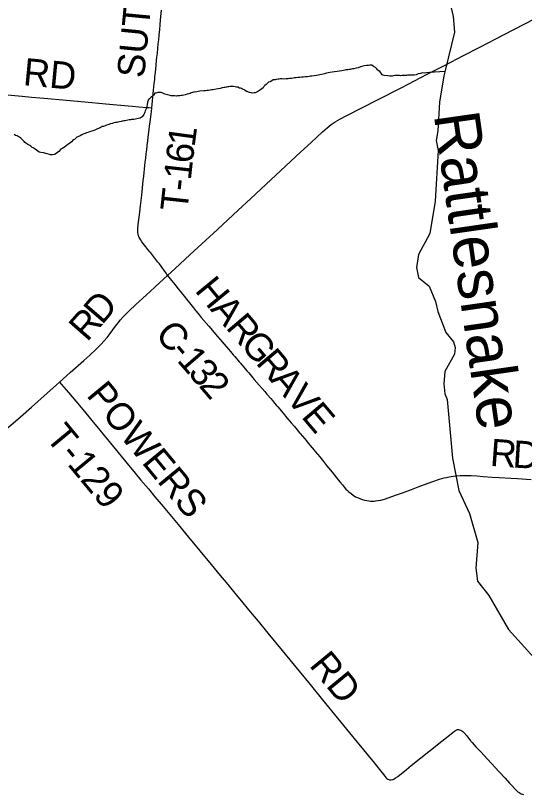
# Model space of a CAD drawing. Extents: x 1410790 to 1770854, y 448063 to 770588.
# Drawn here: x 1626872 to 1632477, y 575765 to 584342 of the extents above; entities that cross this region are included whole.
import ezdxf

# ---------------------------------------------------------------- set-up
doc = ezdxf.new("R2010")
doc.units = 0
for name, color, linetype in [('GM_X_County_Road', 7, 'Continuous'), ('GM_X_County_Road_Text', 7, 'Continuous'), ('GM_X_Minor_River', 7, 'Continuous'), ('GM_X_Minor_River_Text', 7, 'Continuous'), ('GM_X_Township_Road', 7, 'Continuous'), ('GM_X_Township_Road_Text', 7, 'Continuous')]:
    doc.layers.add(name, color=color, linetype=linetype)

msp = doc.modelspace()

# ---------------------------------------------------------------- linework, layer by layer
at = {"layer": 'GM_X_County_Road'}
for points in [[(1628546.1, 581478.8), (1628629.9, 581556.5), (1628791.2, 581705.9), (1628880.4, 581788.2), (1629095.2, 581986), (1629323.3, 582198.5), (1629458.7, 582322.6), (1629578.9, 582434.3), (1629739.5, 582584.4), (1630010.9, 582836.9), (1630129.5, 582945.5), (1630254.5, 583061.5), (1630305.7, 583107.4), (1630348.6, 583142.4), (1630391.6, 583171.9), (1630442.3, 583201.5), (1630520.6, 583242.8), (1630859.9, 583415.1), (1631126, 583550.6), (1631405.9, 583695), (1631604.2, 583797.3), (1631800.1, 583897), (1631985.7, 583995.3), (1632253.6, 584134.2), (1632589.5, 584306)], [(1627355.9, 580303.3), (1627355.9, 580303.3), (1627475, 580410.8), (1627533.7, 580463.3), (1627624.5, 580543.7), (1627690.5, 580602.9), (1627760.2, 580668), (1627811.5, 580719), (1627849.5, 580760.1), (1627881.5, 580797.7), (1627915.9, 580841.8), (1627974.5, 580921), (1628002.1, 580957.6), (1628028.6, 580990.8), (1628056.3, 581022.9), (1628083.1, 581051.5), (1628122.4, 581090.8), (1628196.3, 581160.6), (1628310.5, 581264.1), (1628404.7, 581350.7), (1628506.5, 581443.5), (1628546.1, 581478.8)], [(1628546.1, 581478.8), (1628573.5, 581444.4), (1628606.4, 581403.4), (1628629.1, 581375.3), (1628660, 581337.1), (1628684.7, 581306.5), (1628711.5, 581273.4), (1628731.6, 581247.6), (1628752.1, 581222), (1628772.7, 581196.5), (1628830.4, 581125.1), (1628855.4, 581094.6), (1628861.5, 581087), (1628894.5, 581046.1), (1628917.3, 581018.2), (1628999.3, 580919.9), (1629095.1, 580807.6), (1629146.6, 580748), (1629238.8, 580641.3), (1629269, 580606.6), (1629286.3, 580586.9), (1629335.7, 580529.9), (1629348.5, 580515), (1629421, 580430.3), (1629440, 580407.8), (1629471.9, 580370.3), (1629501.8, 580335.5), (1629555.3, 580273.3), (1629589.4, 580233.5), (1629617.1, 580201.1), (1629640.5, 580173.6), (1629683.2, 580123.8), (1629702.4, 580101.4), (1629725.7, 580073.9), (1629746.9, 580048.9), (1629759.5, 580033.9), (1629818.6, 579963.6), (1629860.7, 579913.2), (1629907.2, 579858.1), (1629943.5, 579815.8), (1629975.2, 579778.3), (1630000.2, 579748), (1630008.7, 579738.2), (1630056.5, 579680.1), (1630075.5, 579657.5), (1630096.4, 579632.2), (1630138.5, 579582), (1630159.3, 579556.6), (1630171.9, 579541.5), (1630222.1, 579480.9), (1630251.1, 579445.4), (1630298.6, 579386.9), (1630319.4, 579361.5), (1630358.4, 579312.9), (1630411.9, 579246.5), (1630444.8, 579205.6), (1630472.2, 579172.8), (1630485.1, 579157.8), (1630496, 579145.4), (1630511.4, 579128.3), (1630528, 579111.2), (1630544.5, 579095.9), (1630567.8, 579077), (1630589.2, 579061.4), (1630617.3, 579043.8), (1630637.9, 579033.1), (1630662.3, 579022.5), (1630690.3, 579012.6), (1630714.5, 579005.7), (1630740.9, 579000.5), (1630763.4, 578997), (1630782, 578995.7), (1630806.3, 578994.8), (1630820.5, 578995.3), (1630834.8, 578996.6), (1630861.6, 579000.5), (1630893.7, 579006.5), (1630935.2, 579018.2), (1630988.4, 579035.1), (1631057.7, 579059.3), (1631133.5, 579086.5), (1631231.6, 579123.6), (1631305.4, 579151), (1631456.5, 579205.9), (1631543.2, 579235.5), (1631593.5, 579249.8), (1631618.8, 579255.9), (1631647.1, 579261.4), (1631670, 579265.6), (1631718.6, 579271.8), (1631767.4, 579275.9), (1631797.2, 579277), (1631826.2, 579277.7), (1631891.5, 579276), (1631953.6, 579272.6), (1632022.3, 579267.6), (1632120.5, 579260.2), (1632199.1, 579255.1), (1632326.8, 579246.8), (1632398.8, 579242.6), (1632552.7, 579232.8)], [(1625192.7, 578397.2), (1625251.3, 578448.5), (1625407.4, 578588.9), (1625542.3, 578708.8), (1625721.7, 578867.4), (1625866.5, 578996), (1625974.2, 579092), (1626102.9, 579203.9), (1626234.2, 579317.9), (1626533, 579579.3), (1626641.7, 579674.3), (1626795, 579808), (1626925.7, 579922.6), (1627046.5, 580028.7), (1627220.7, 580183.3), (1627324, 580274.5), (1627355.9, 580303.3)]]:
    msp.add_lwpolyline(points, dxfattribs=at)
at = {"layer": 'GM_X_Minor_River'}
for points in [[(1631644.7, 584539.8), (1631692.8, 584332.5), (1631707, 584157.6), (1631606.3, 583753.2), (1631589.4, 583679.1), (1631540.2, 583388.5), (1631524.8, 583073.4), (1631505.6, 582965.2), (1631526.5, 582854.5), (1631494.6, 582296.7), (1631436.6, 581943.9), (1631309.5, 581712.4), (1631289.9, 581568.1), (1631310.9, 581457.4), (1631426.5, 581361.7), (1631497.1, 581194.2), (1631522.1, 581083.5), (1631610.1, 580851.5), (1631697.5, 580748.1), (1631715, 580685.7), (1631706.1, 580611.5), (1631601.7, 580423.9), (1631588.2, 580287.5), (1631601.1, 580174.9), (1631624.5, 580112.4), (1631684.1, 579467.1), (1631752.8, 579110.9), (1631872.8, 578858.4), (1631962, 578540.1), (1631942.9, 578255.2), (1631961.5, 578112.4), (1632086.6, 577956.3), (1632299.8, 577582.3), (1632655.6, 577190.6)], [(1631600.5, 583727.9), (1631432.8, 583714.5), (1631396.5, 583711.1), (1631372.4, 583709.5), (1631356.3, 583709.8), (1631344.2, 583708), (1631334, 583704.2), (1631307.8, 583698.7), (1631285.5, 583691), (1631263.3, 583687.4), (1631243.1, 583685.8), (1631225, 583684.1), (1631208.9, 583684.4), (1631190.8, 583684.8), (1631178.6, 583683), (1631160.5, 583681.3), (1631144.4, 583681.6), (1631126.3, 583681.9), (1631110.2, 583680.2), (1631100.1, 583682.4), (1631088.1, 583682.6), (1631073.9, 583680.9), (1631059.9, 583681.1), (1631047.8, 583681.3), (1631031.6, 583677.6), (1631019.5, 583675.8), (1631005.4, 583676.1), (1630995.4, 583676.3), (1630971.2, 583678.7), (1630933.1, 583683.5), (1630911, 583687.9), (1630899.3, 583708.2), (1630883.5, 583724.6), (1630867.7, 583736.9), (1630857.7, 583743.1), (1630851.9, 583755.3), (1630838.1, 583769.6), (1630816.2, 583782.1), (1630796.3, 583794.5), (1630774.2, 583796.9), (1630758, 583793.2), (1630735.8, 583791.6), (1630713.6, 583788), (1630697.5, 583786.3), (1630673.1, 583776.7), (1630646.8, 583767.1), (1630622.6, 583761.5), (1630598.3, 583755.9), (1630584.2, 583754.2), (1630570, 583750.4), (1630557.9, 583748.7), (1630545.8, 583748.9), (1630533.7, 583745.1), (1630523.6, 583745.3), (1630511.5, 583743.5), (1630499.4, 583739.7), (1630485.2, 583735.9), (1630465.1, 583734.3), (1630440.8, 583728.7), (1630414.6, 583725.2), (1630386.4, 583723.7), (1630358.1, 583718.2), (1630331.9, 583714.6), (1630297.5, 583707.2), (1630273.3, 583701.6), (1630246.9, 583694.1), (1630224.7, 583688.5), (1630204.5, 583684.8), (1630186.4, 583683.1), (1630135.9, 583676), (1630119.8, 583676.3), (1630105.6, 583672.6), (1630083.4, 583669), (1630063.3, 583667.3), (1630041.1, 583663.7), (1630020.9, 583662.1), (1630002.8, 583660.4), (1629980.6, 583658.8), (1629962.4, 583655.1), (1629944.3, 583655.4), (1629928.2, 583653.7), (1629912, 583650), (1629893.9, 583650.3), (1629875.7, 583646.7), (1629851.6, 583647.1), (1629829.4, 583643.5), (1629809.3, 583643.9), (1629791.1, 583644.2), (1629775, 583640.5), (1629762.9, 583640.7), (1629742.7, 583639.1), (1629730.6, 583635.3), (1629720.5, 583635.4), (1629710.5, 583635.6), (1629694.2, 583623.9), (1629677.9, 583614.1), (1629659.7, 583608.4), (1629641.2, 583590.7), (1629631, 583582.8)], [(1629631, 583582.8), (1629616.7, 583571), (1629608.5, 583561.1), (1629598.1, 583545.3), (1629583.8, 583533.5), (1629559.3, 583515.8), (1629549.1, 583508), (1629539, 583504.2), (1629528.8, 583498.3), (1629512.6, 583490.6), (1629498.5, 583490.8), (1629478.3, 583489.2), (1629466.3, 583491.4), (1629450.3, 583495.7), (1629438.2, 583498), (1629424.3, 583504.2), (1629414.2, 583506.4), (1629402.4, 583518.7), (1629392.4, 583522.9), (1629382.4, 583527.1), (1629372.4, 583531.3), (1629362.5, 583537.5), (1629350.5, 583541.8), (1629338.4, 583544), (1629320.5, 583552.4), (1629306.4, 583552.6), (1629290.4, 583556.9), (1629274.3, 583559.3), (1629256.2, 583559.6), (1629236.1, 583560), (1629221.9, 583556.2), (1629207.8, 583556.5), (1629193.7, 583554.7), (1629181.6, 583550.9), (1629167.5, 583549.2), (1629147.3, 583545.5), (1629125, 583539.9), (1629104.8, 583536.2), (1629082.6, 583532.6), (1629062.4, 583529), (1629044.2, 583525.3), (1629030.1, 583523.6), (1629016, 583521.8), (1628997.8, 583518.1), (1628981.7, 583516.4), (1628965.6, 583514.7), (1628945.4, 583513.1), (1628901, 583507.8), (1628884.9, 583506.1), (1628868.7, 583500.4), (1628844.5, 583496.8), (1628832.4, 583497.1), (1628822.3, 583493.2), (1628806.1, 583489.5), (1628793.9, 583483.7), (1628779.7, 583479.9), (1628761.6, 583476.2), (1628741.3, 583468.6), (1628725.2, 583466.9), (1628707, 583463.2), (1628694.9, 583463.4), (1628680.7, 583459.7), (1628668.7, 583459.9), (1628654.6, 583458.1), (1628644.5, 583456.3), (1628626.3, 583456.6), (1628614.3, 583456.9), (1628600.2, 583457.1), (1628586.1, 583459.4), (1628576.1, 583461.6), (1628562.1, 583465.9), (1628544.1, 583470.2), (1628530, 583472.5), (1628518, 583476.7), (1628502, 583483), (1628486.1, 583489.4), (1628476.1, 583493.6), (1628464, 583495.8), (1628454, 583496), (1628439.9, 583496.2), (1628429.8, 583492.4), (1628415.6, 583488.7), (1628403.5, 583486.9), (1628397.2, 583470.9), (1628378.7, 583453.2), (1628366.5, 583443.3), (1628352.1, 583429.5), (1628342, 583423.7), (1628333.7, 583411.8), (1628327.2, 583387.8), (1628322.7, 583361.7), (1628316.3, 583341.8), (1628314, 583325.7), (1628309.7, 583313.7), (1628303.5, 583301.8), (1628301.3, 583291.8), (1628297, 583279.8), (1628290.8, 583265.9), (1628284.5, 583251.9), (1628267.9, 583228.1), (1628255.7, 583218.3)], [(1628255.7, 583218.3), (1628243.5, 583212.5), (1628207.1, 583203.1), (1628193, 583201.3), (1628174.8, 583197.7), (1628160.7, 583195.9), (1628148.6, 583196.1), (1628138.5, 583194.3), (1628124.4, 583192.6), (1628110.2, 583190.8), (1628094.1, 583187.1), (1628079.9, 583183.3), (1628063.8, 583181.6), (1628047.6, 583177.9), (1628035.5, 583176.1), (1628015.3, 583172.5), (1627999.1, 583168.7), (1627987, 583164.9), (1627970.9, 583163.2), (1627954.7, 583159.5), (1627938.5, 583153.8), (1627918.2, 583148.1), (1627889.9, 583140.6), (1627873.7, 583134.9), (1627857.5, 583127.1), (1627839.3, 583121.4), (1627825.1, 583119.7), (1627802.7, 583106), (1627776.4, 583094.5), (1627745.9, 583078.9), (1627711.5, 583069.5), (1627687.2, 583059.9), (1627669, 583054.2), (1627652.8, 583050.5), (1627640.6, 583044.7), (1627622.4, 583039), (1627602, 583027.3), (1627583.8, 583017.6), (1627559.4, 583008), (1627547.3, 583004.2), (1627535, 582992.4), (1627520.6, 582978.6), (1627508.5, 582974.8), (1627490, 582951), (1627465.5, 582933.4), (1627447.1, 582921.7), (1627428.8, 582907.9), (1627410.4, 582892.2), (1627392.1, 582882.5), (1627377.8, 582874.7), (1627367.6, 582866.9), (1627349.1, 582845.1), (1627334.9, 582835.3), (1627320.6, 582823.5), (1627300.2, 582811.8), (1627278, 582808.2), (1627257.8, 582806.6), (1627245.9, 582812.8), (1627221.9, 582819.3), (1627179.8, 582830.1), (1627149.7, 582834.7), (1627133.7, 582839), (1627117.7, 582849.3), (1627103.8, 582859.7), (1627088, 582872), (1627076, 582878.2), (1627066.1, 582884.5), (1627054.1, 582890.7), (1627040.2, 582903), (1627028.3, 582911.3), (1627008.4, 582921.7), (1626996.4, 582930), (1626986.5, 582936.2), (1626974.5, 582942.4), (1626968.7, 582954.6), (1626956.9, 582966.9), (1626945, 582977.1), (1626931.2, 582993.5), (1626917.3, 583001.8), (1626901.3, 583010.1), (1626889.4, 583016.3), (1626873.4, 583022.7), (1626857.5, 583033)]]:
    msp.add_lwpolyline(points, dxfattribs=at)
at = {"layer": 'GM_X_Township_Road'}
for points in [[(1628374, 583324.9), (1628377.9, 583362.3), (1628382.1, 583404.7), (1628385.3, 583440.6), (1628388.8, 583479.8), (1628392.5, 583518.9), (1628396.4, 583558.1), (1628400.1, 583593.9), (1628404.7, 583636.3), (1628408, 583672.2), (1628412.6, 583714.5), (1628416.3, 583753.7), (1628421, 583796), (1628426.4, 583851.5), (1628429.7, 583884.1), (1628434.2, 583929.7), (1628439, 583978.6), (1628444.2, 584030.8), (1628448.6, 584076.5), (1628453.8, 584125.4), (1628459.5, 584187.4), (1628464.3, 584239.7), (1628469.4, 584295.2), (1628480.1, 584402.9)], [(1626782.9, 583467.8), (1626946.3, 583453.3), (1627047.7, 583445.1), (1627139.2, 583437.2), (1627227.4, 583429.4), (1627394, 583413.9), (1627596.5, 583395.4), (1627906.9, 583367.2), (1628112.8, 583348.9), (1628158.5, 583344.5), (1628228.7, 583338.2), (1628321.7, 583329.9), (1628341.3, 583328.1), (1628374, 583324.9)], [(1628221, 581936.9), (1628219.3, 581945.2), (1628218.1, 581961.5), (1628218.1, 581976), (1628219, 581994.3), (1628223.8, 582040), (1628240, 582176.9), (1628247.8, 582245.3), (1628251.6, 582277.9), (1628261.5, 582365.9), (1628279.3, 582525.6), (1628284.8, 582574.5), (1628297.9, 582691.8), (1628301.5, 582727.7), (1628306.1, 582770), (1628311.6, 582818.8), (1628316.6, 582864.5), (1628321.9, 582910), (1628327.7, 582962.2), (1628332.9, 583004.5), (1628343.4, 583089.1), (1628347.9, 583124.9), (1628354.6, 583173.6), (1628365.7, 583254.9), (1628369.6, 583287.4), (1628373.8, 583323.2), (1628374, 583324.9)], [(1628546.1, 581478.8), (1628538.3, 581492.2), (1628531.4, 581503.9), (1628502.8, 581544.1), (1628456, 581606.3), (1628440.1, 581627.2), (1628394, 581686.9), (1628361.3, 581728), (1628355.3, 581735.8), (1628330.6, 581766.4), (1628307.9, 581794.4), (1628291.5, 581814.8), (1628263.8, 581851.5), (1628246.9, 581875.9), (1628234.2, 581898.8), (1628230.3, 581907.8), (1628226.7, 581916.7), (1628222.4, 581929.6), (1628221, 581936.9)], [(1627355.9, 580303.3), (1627376.9, 580279.5), (1627456.3, 580189.4), (1627576.7, 580046.3), (1627646.2, 579963.2), (1627713, 579882.3), (1627800.9, 579776.2), (1628003.4, 579530.7), (1628102.8, 579408.6), (1628190, 579301.9), (1628253.6, 579226.8), (1628335.6, 579128.5), (1628406.8, 579042.7), (1628497.1, 578934.3), (1628661.5, 578738.2), (1628778.7, 578596.6), (1628901.7, 578447.1), (1629025.9, 578298.7), (1629126.5, 578177.5), (1629190.2, 578098.3), (1629271.6, 577999.6), (1629320.2, 577941.2)], [(1629320.2, 577941.2), (1629359.7, 577893.6), (1629438.9, 577797.3), (1629499.7, 577724.2), (1629543.6, 577671.1), (1629652.2, 577539.5), (1629809, 577349.8), (1629925.3, 577207.6), (1629995.8, 577121.1), (1630116.5, 576974), (1630253.6, 576806.4), (1630550.6, 576443.2), (1630635.8, 576339.1), (1630825.3, 576108.4), (1630835.4, 576095.3), (1630850.2, 576077.8), (1630937.9, 575967.3), (1630950.8, 575952.3), (1630962.7, 575940.9), (1630973.5, 575933.4), (1630982.3, 575929.1), (1630991.6, 575926), (1631001.2, 575924.9), (1631010.9, 575925.3), (1631023.6, 575928), (1631030.7, 575930.3), (1631038.8, 575934.3), (1631058.5, 575946.3), (1631082.2, 575963.9), (1631177.2, 576039.6), (1631230.8, 576082.9), (1631336.1, 576166.6), (1631422.9, 576236.6), (1631566.3, 576351.5), (1631686.7, 576447.9), (1631705.2, 576461.7), (1631719, 576470.4), (1631731.1, 576475.7), (1631740.6, 576478.1), (1631750.3, 576479), (1631763.2, 576477.4), (1631775.5, 576473.1), (1631786.8, 576466.7), (1631799.7, 576456.5), (1631813.5, 576442.3), (1631840.8, 576409.5), (1631883.3, 576355.3), (1631900.3, 576335.3), (1631942.5, 576289.4), (1631996.4, 576232.1), (1632070.8, 576153.5), (1632199.4, 576014.5), (1632264.5, 575944.6), (1632313.2, 575890.4), (1632335.3, 575866.2), (1632354.9, 575844.1), (1632357.6, 575841.3)], [(1632357.6, 575841.3), (1632391.2, 575806.4), (1632406, 575793.5), (1632411.6, 575789), (1632418.5, 575784.2), (1632428.3, 575777.8), (1632441, 575772.4), (1632454.2, 575768), (1632467.9, 575764.8)]]:
    msp.add_lwpolyline(points, dxfattribs=at)

# ---------------------------------------------------------------- texts
at = {"layer": 'GM_X_County_Road_Text'}
for s, rotation, p in [('H', 309.44947, (1628837.6, 581312.1)), ('D', 49.35793, (1627824.2, 580928.2)), ('A', 310.30072, (1629008.5, 581104.5)), ('R', 48.70355, (1627659.2, 580740.3)), ('R', 310.30674, (1629179.3, 580903.2)), ('C', 309.75585, (1628399.6, 580829.3)), ('G', 310.30417, (1629338.7, 580715.3)), ('-', 310.62453, (1628560.4, 580636.1)), ('1', 310.74338, (1628641, 580542.1)), ('R', 310.30157, (1629509.4, 580513.9)), ('3', 310.79427, (1628761.8, 580401.9)), ('A', 310.30337, (1629668.8, 580326)), ('2', 310.79763, (1628882.6, 580262)), ('V', 310.30602, (1629839.6, 580124.7)), ('E', 310.30381, (1630010.3, 579923.3)), ('R', 355.73391, (1632091.7, 579384.1)), ('D', 356.52156, (1632341.8, 579365.5))]:
    msp.add_text(s, height=300, rotation=rotation, dxfattribs=at).set_placement(p)
at = {"layer": 'GM_X_Minor_River_Text'}
msp.add_text('Rattlesnake', height=499.978, rotation=278.1375, dxfattribs=at).set_placement((1631477.2, 583251.6))
at = {"layer": 'GM_X_Township_Road_Text'}
for s, rotation, p in [('SUTTON', 84.47772, (1628287.3, 583647.2)), ('RD', 354.58293, (1626948.6, 583577)), ('1', 82.39538, (1628843.2, 582887.5)), ('6', 83.34488, (1628821.9, 582705.2)), ('1', 83.64342, (1628801.5, 582522)), ('-', 83.74298, (1628788.1, 582399.6)), ('T', 83.7651, (1628763.7, 582176.6)), ('POWERS', 309.54889, (1627643.9, 580158)), ('T-129', 309.56525, (1627193.1, 579692.6)), ('RD', 309.42358, (1630098.4, 577184.4))]:
    msp.add_text(s, height=300, rotation=rotation, dxfattribs=at).set_placement(p)

doc.saveas('drawing.dxf')
